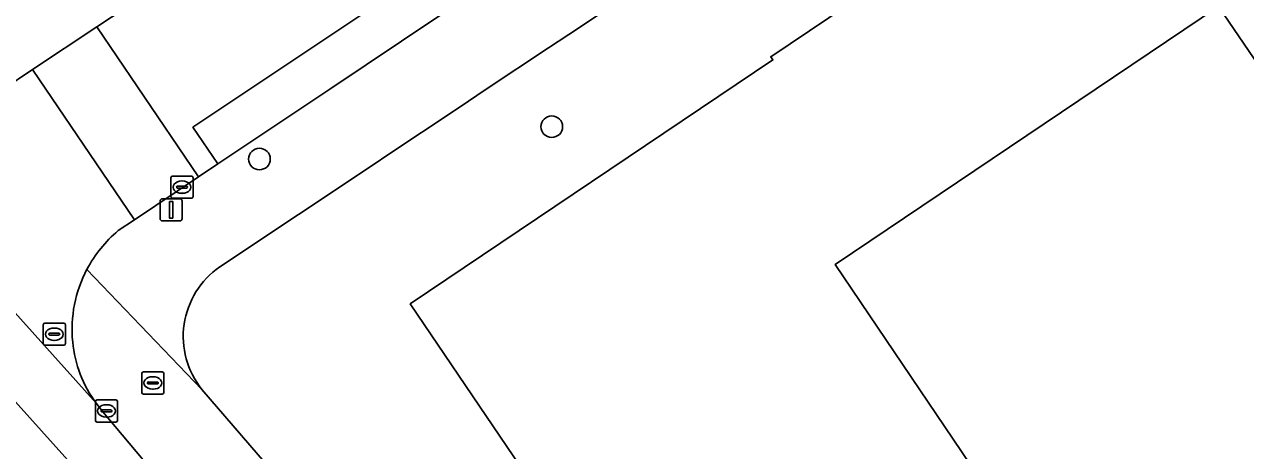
# Model space of a CAD drawing. Extents: x 161087 to 161926, y 382572 to 383873.
# Drawn here: x 161655.3 to 161710.4, y 382644.9 to 382664.1 of the extents above; entities that cross this region are included whole.
import ezdxf

# ---------------------------------------------------------------- set-up
doc = ezdxf.new("R2010")
doc.units = 0
for name, color, linetype in [('IMGEO_Boom', 7, 'Continuous'), ('IMGEO_Brandkraan', 7, 'Continuous'), ('IMGEO_Erf', 7, 'Continuous'), ('IMGEO_Kolk', 7, 'Continuous'), ('IMGEO_Lichtmast', 7, 'Continuous'), ('IMGEO_Pand', 7, 'Continuous'), ('IMGEO_Parkeervlak_open', 7, 'Continuous'), ('IMGEO_Rijbaan_lokaal_gesloten', 7, 'Continuous'), ('IMGEO_Rijbaan_lokaal_open', 7, 'Continuous'), ('IMGEO_Rioolput', 7, 'Continuous'), ('IMGEO_Voetpad_open', 7, 'Continuous')]:
    doc.layers.add(name, color=color, linetype=linetype)

msp = doc.modelspace()

# ---------------------------------------------------------------- linework, layer by layer
at = {"layer": 'IMGEO_Boom'}
for centre in [(161679.114, 382659.514), (161665.922, 382658.053)]:
    msp.add_circle(centre, 0.489, dxfattribs=at)
at = {"layer": 'IMGEO_Brandkraan'}
for p, q in [((161660.685, 382648.436), (161661.537, 382648.436)), ((161660.61, 382647.51), (161660.61, 382648.362)), ((161660.869, 382647.93), (161660.869, 382647.942)), ((161661.307, 382647.893), (161660.909, 382647.893)), ((161660.912, 382647.979), (161661.31, 382647.979)), ((161661.098, 382648.216), (161661.123, 382648.216)), ((161661.353, 382647.942), (161661.353, 382647.93)), ((161661.611, 382648.362), (161661.611, 382647.51)), ((161661.537, 382647.436), (161660.685, 382647.436)), ((161661.121, 382647.656), (161661.096, 382647.656))]:
    msp.add_line(p, q, dxfattribs=at)
for points in [[(161660.685, 382648.436), (161661.537, 382648.436)], [(161660.61, 382647.51), (161660.61, 382648.362)], [(161661.611, 382648.362), (161661.611, 382647.51)], [(161661.537, 382647.436), (161660.685, 382647.436)]]:
    msp.add_lwpolyline(points, dxfattribs=at)
for centre, radius, start, end in [((161660.687, 382648.36), 0.0765, 91.552, 178.448), ((161660.687, 382648.36), 0.0765, 91.552, 178.448), ((161661.535, 382648.36), 0.0765, 1.552, 88.448), ((161661.535, 382648.36), 0.0765, 1.552, 88.448), ((161660.909, 382647.939), 0.0403, 85.8775, 175.7526), ((161660.906, 382647.929), 0.0366, 178.938, 274.7102), ((161661.31, 382647.936), 0.043, 264.8664, 352.4533), ((161661.314, 382647.941), 0.0386, 1.7309, 96.639), ((161660.687, 382647.512), 0.0765, 181.552, 268.448), ((161660.687, 382647.512), 0.0765, 181.552, 268.448), ((161661.535, 382647.512), 0.0765, 271.552, 358.448), ((161661.535, 382647.512), 0.0765, 271.552, 358.448)]:
    msp.add_arc(centre, radius, start, end, dxfattribs=at)
for centre, major_axis, ratio, start_param, end_param in [((161661.097, 382647.936), (-0.387, 0.002), 0.722429, 4.712389, 7.853982), ((161661.122, 382647.936), (-0.39, 0.002), 0.717154, 1.570796, 4.712389)]:
    msp.add_ellipse(centre, major_axis=major_axis, ratio=ratio, start_param=start_param, end_param=end_param, dxfattribs=at)
at = {"layer": 'IMGEO_Erf'}
for points in [[(161735.255, 382701.021), (161732.962, 382699.466), (161731.689, 382698.619), (161728.763, 382696.666), (161727.938, 382696.115), (161725.531, 382694.508), (161718.244, 382689.485), (161701.091, 382677.661), (161701.029, 382677.802), (161699.806, 382676.99), (161692.19, 382671.902), (161685.571, 382667.484), (161684.546, 382666.8), (161679.878, 382663.684), (161678.967, 382663.076), (161676.16, 382661.202), (161674.931, 382660.382), (161671.581, 382658.146), (161671.236, 382657.915), (161664.134, 382653.175)], [(161715.388, 382659.714), (161715.213, 382659.599), (161715.065, 382659.813), (161715.235, 382659.927), (161712.849, 382663.468), (161711.028, 382662.242), (161709.203, 382664.95), (161691.894, 382653.285), (161705.616, 382632.96), (161708.777, 382628.279), (161708.895, 382628.104), (161709.59, 382627.074), (161709.708, 382626.9), (161704.022, 382623.425), (161704.187, 382623.185), (161742.576, 382646.789), (161760.971, 382658.101), (161760.61, 382659.053), (161759.351, 382662.367), (161759.169, 382662.845), (161745.752, 382698.169)], [(161679.583, 382641.37), (161672.727, 382651.507), (161689.091, 382662.531), (161688.997, 382662.671), (161720.365, 382683.794), (161720.728, 382683.254), (161722.721, 382684.597), (161724.341, 382682.191), (161722.345, 382680.847), (161724.856, 382677.117), (161723.424, 382676.152), (161735.976, 382657.583), (161736.092, 382657.661), (161736.443, 382657.138), (161736.26, 382657.015), (161738.5, 382653.672), (161738.683, 382653.795), (161741.783, 382649.168), (161741.678, 382649.096), (161742.234, 382648.258), (161741.213, 382647.581), (161741.875, 382646.56), (161729.232, 382638.832)], [(161663.329, 382647.645), (161683.298, 382624.442)]]:
    msp.add_lwpolyline(points, dxfattribs=at)
msp.add_arc((161666.296, 382650.037), 3.811, 124.568, 218.8673, dxfattribs=at)
at = {"layer": 'IMGEO_Kolk'}
for p, q in [((161661.929, 382656.357), (161661.929, 382657.209)), ((161662.004, 382657.283), (161662.856, 382657.283)), ((161662.93, 382657.209), (161662.93, 382656.357)), ((161662.188, 382656.777), (161662.188, 382656.789)), ((161662.626, 382656.74), (161662.228, 382656.74)), ((161662.231, 382656.826), (161662.629, 382656.826)), ((161662.417, 382657.063), (161662.442, 382657.063)), ((161662.672, 382656.789), (161662.672, 382656.777)), ((161662.856, 382656.283), (161662.004, 382656.283)), ((161662.44, 382656.503), (161662.415, 382656.503)), ((161658.523, 382646.245), (161658.523, 382647.097)), ((161658.598, 382647.171), (161659.45, 382647.171)), ((161659.011, 382646.951), (161659.036, 382646.951)), ((161659.524, 382647.097), (161659.524, 382646.245)), ((161658.782, 382646.665), (161658.782, 382646.677)), ((161659.22, 382646.628), (161658.822, 382646.628)), ((161658.825, 382646.714), (161659.223, 382646.714)), ((161659.034, 382646.391), (161659.009, 382646.391)), ((161659.266, 382646.677), (161659.266, 382646.665)), ((161659.45, 382646.171), (161658.598, 382646.171))]:
    msp.add_line(p, q, dxfattribs=at)
for points in [[(161661.929, 382656.357), (161661.929, 382657.209)], [(161662.004, 382657.283), (161662.856, 382657.283)], [(161662.93, 382657.209), (161662.93, 382656.357)], [(161662.856, 382656.283), (161662.004, 382656.283)], [(161658.523, 382646.245), (161658.523, 382647.097)], [(161658.598, 382647.171), (161659.45, 382647.171)], [(161659.524, 382647.097), (161659.524, 382646.245)], [(161659.45, 382646.171), (161658.598, 382646.171)]]:
    msp.add_lwpolyline(points, dxfattribs=at)
for centre, radius, start, end in [((161662.006, 382657.207), 0.0765, 91.552, 178.448), ((161662.006, 382657.207), 0.0765, 91.552, 178.448), ((161662.854, 382657.207), 0.0765, 1.552, 88.448), ((161662.854, 382657.207), 0.0765, 1.552, 88.448), ((161662.228, 382656.786), 0.0403, 85.8775, 175.7526), ((161662.225, 382656.776), 0.0366, 178.938, 274.7102), ((161662.629, 382656.783), 0.043, 264.8664, 352.4533), ((161662.633, 382656.788), 0.0386, 1.7309, 96.639), ((161662.006, 382656.359), 0.0765, 181.552, 268.448), ((161662.006, 382656.359), 0.0765, 181.552, 268.448), ((161662.854, 382656.359), 0.0765, 271.552, 358.448), ((161662.854, 382656.359), 0.0765, 271.552, 358.448), ((161658.6, 382647.095), 0.0765, 91.552, 178.448), ((161658.6, 382647.095), 0.0765, 91.552, 178.448), ((161659.448, 382647.095), 0.0765, 1.552, 88.448), ((161659.448, 382647.095), 0.0765, 1.552, 88.448), ((161658.6, 382646.247), 0.0765, 181.552, 268.448), ((161658.6, 382646.247), 0.0765, 181.552, 268.448), ((161658.822, 382646.674), 0.0403, 85.8775, 175.7526), ((161658.819, 382646.664), 0.0366, 178.938, 274.7102), ((161659.223, 382646.671), 0.043, 264.8664, 352.4533), ((161659.227, 382646.676), 0.0386, 1.7309, 96.639), ((161659.448, 382646.247), 0.0765, 271.552, 358.448), ((161659.448, 382646.247), 0.0765, 271.552, 358.448)]:
    msp.add_arc(centre, radius, start, end, dxfattribs=at)
for centre, major_axis, ratio, start_param, end_param in [((161662.416, 382656.783), (-0.387, 0.002), 0.722429, 4.712389, 7.853982), ((161662.441, 382656.783), (-0.39, 0.002), 0.717154, 1.570796, 4.712389), ((161659.01, 382646.671), (-0.387, 0.002), 0.722429, 4.712389, 7.853982), ((161659.035, 382646.671), (-0.39, 0.002), 0.717154, 1.570796, 4.712389)]:
    msp.add_ellipse(centre, major_axis=major_axis, ratio=ratio, start_param=start_param, end_param=end_param, dxfattribs=at)
at = {"layer": 'IMGEO_Lichtmast'}
for p, q in [((161661.441, 382655.36), (161661.441, 382656.16)), ((161661.441, 382656.16), (161661.441, 382655.36)), ((161661.541, 382656.26), (161662.331, 382656.26)), ((161662.331, 382656.26), (161661.541, 382656.26)), ((161662.431, 382656.16), (161662.431, 382655.36)), ((161662.431, 382655.36), (161662.431, 382656.16)), ((161662.331, 382655.26), (161661.541, 382655.26)), ((161661.541, 382655.26), (161662.331, 382655.26))]:
    msp.add_line(p, q, dxfattribs=at)
msp.add_lwpolyline([(161661.861, 382656.135), (161662.011, 382656.135), (161662.011, 382655.385), (161661.861, 382655.385), (161661.861, 382656.135)], dxfattribs=at)
for centre, start, end in [((161661.541, 382656.16), 90, 180), ((161661.541, 382656.16), 90, 180), ((161662.331, 382656.16), 0, 90), ((161662.331, 382656.16), 360, 90), ((161661.541, 382655.36), 180, 270), ((161661.541, 382655.36), 180, 270), ((161662.331, 382655.36), 270, 0), ((161662.331, 382655.36), 270, 0)]:
    msp.add_arc(centre, 0.1, start, end, dxfattribs=at)
at = {"layer": 'IMGEO_Pand'}
for points in [[(161729.232, 382638.832), (161741.875, 382646.56), (161741.213, 382647.581), (161742.234, 382648.258), (161741.678, 382649.096), (161741.783, 382649.168), (161738.683, 382653.795), (161738.5, 382653.672), (161736.26, 382657.015), (161736.443, 382657.138), (161736.092, 382657.661), (161735.976, 382657.583), (161723.424, 382676.152), (161724.856, 382677.117), (161722.345, 382680.847), (161724.341, 382682.191), (161722.721, 382684.597), (161720.728, 382683.254), (161720.365, 382683.794), (161688.997, 382662.671), (161689.091, 382662.531), (161672.727, 382651.507), (161679.583, 382641.37)], [(161705.616, 382632.96), (161691.894, 382653.285), (161709.203, 382664.95), (161711.028, 382662.242), (161712.849, 382663.468), (161715.235, 382659.927), (161715.065, 382659.813), (161715.213, 382659.599), (161715.388, 382659.714), (161717.772, 382656.174), (161715.947, 382654.943), (161718.252, 382651.528), (161719.25, 382652.202), (161721.93, 382648.232), (161720.935, 382647.56), (161721.21, 382647.154), (161721.371, 382647.263), (161724.029, 382643.326)]]:
    msp.add_lwpolyline(points, dxfattribs=at)
at = {"layer": 'IMGEO_Parkeervlak_open'}
msp.add_lwpolyline([(161688.094, 382674.073), (161686.973, 382675.729), (161685.938, 382675.035), (161680.939, 382671.625), (161675.735, 382668.065), (161662.924, 382659.486), (161664.046, 382657.83), (161669.097, 382661.212), (161673.973, 382664.478), (161676.856, 382666.409), (161682.067, 382669.974), (161687.058, 382673.378)], close=True, dxfattribs=at)
at = {"layer": 'IMGEO_Rijbaan_lokaal_gesloten'}
for points in [[(161709.816, 382586.053), (161680.185, 382618.886), (161643.825, 382659.427), (161627.635, 382677.479), (161586.909, 382721.287), (161583.729, 382724.844), (161582.233, 382726.427)], [(161643.825, 382659.427), (161680.185, 382618.886), (161709.816, 382586.053), (161711.27, 382588.243), (161708.423, 382590.72), (161708.255, 382590.889), (161707.678, 382591.51), (161706.14, 382593.165), (161704.614, 382594.867), (161699.125, 382600.989), (161695.676, 382604.795), (161691.858, 382608.899), (161691.059, 382609.76), (161687.909, 382613.153), (161687.765, 382613.317), (161684.88, 382616.608), (161683.888, 382617.699), (161681.202, 382620.653), (161676.251, 382625.901), (161661.238, 382643.793), (161658.863, 382646.624), (161658.558, 382647.024), (161645.804, 382661.238)]]:
    msp.add_lwpolyline(points, dxfattribs=at)
at = {"layer": 'IMGEO_Rijbaan_lokaal_open'}
for points in [[(161717.203, 382703.237), (161706.678, 382696.36), (161701.807, 382693.056), (161700.182, 382691.91), (161699.988, 382691.772), (161660.57, 382665.356), (161658.586, 382664.031), (161663.174, 382657.246), (161664.046, 382657.83), (161662.924, 382659.486), (161675.735, 382668.065), (161680.939, 382671.625), (161685.938, 382675.035), (161686.973, 382675.729), (161688.094, 382674.073), (161693.868, 382677.944), (161698.929, 382681.367), (161703.962, 382684.791), (161710.791, 382689.395), (161721.919, 382696.655), (161726.08, 382699.414), (161730.343, 382702.265)], [(161655.686, 382662.094), (161654.342, 382661.196)], [(161659.549, 382654.818), (161660.282, 382655.309), (161655.686, 382662.094)], [(161645.804, 382661.238), (161658.558, 382647.024)]]:
    msp.add_lwpolyline(points, dxfattribs=at)
msp.add_lwpolyline([(161658.586, 382664.031), (161655.686, 382662.094), (161660.282, 382655.309), (161663.174, 382657.246)], close=True, dxfattribs=at)
for centre, radius, start, end in [((161663.299, 382650.358), 5.827, 130.057, 152.2727), ((161663.288, 382650.353), 5.82, 152.1773, 185.599), ((161662.903, 382650.28), 5.429, 185.2302, 216.8476)]:
    msp.add_arc(centre, radius, start, end, dxfattribs=at)
at = {"layer": 'IMGEO_Rioolput'}
for p, q in [((161656.241, 382650.637), (161657.093, 382650.637)), ((161656.166, 382649.711), (161656.166, 382650.563)), ((161656.425, 382650.131), (161656.425, 382650.143)), ((161656.863, 382650.094), (161656.465, 382650.094)), ((161656.468, 382650.18), (161656.866, 382650.18)), ((161656.654, 382650.417), (161656.679, 382650.417)), ((161656.909, 382650.143), (161656.909, 382650.131)), ((161657.167, 382650.563), (161657.167, 382649.711)), ((161657.093, 382649.637), (161656.241, 382649.637)), ((161656.677, 382649.857), (161656.652, 382649.857))]:
    msp.add_line(p, q, dxfattribs=at)
for points in [[(161656.241, 382650.637), (161657.093, 382650.637)], [(161656.166, 382649.711), (161656.166, 382650.563)], [(161657.167, 382650.563), (161657.167, 382649.711)], [(161657.093, 382649.637), (161656.241, 382649.637)]]:
    msp.add_lwpolyline(points, dxfattribs=at)
for centre, radius, start, end in [((161656.243, 382650.561), 0.0765, 91.552, 178.448), ((161656.243, 382650.561), 0.0765, 91.552, 178.448), ((161657.091, 382650.561), 0.0765, 1.552, 88.448), ((161657.091, 382650.561), 0.0765, 1.552, 88.448), ((161656.465, 382650.14), 0.0403, 85.8775, 175.7526), ((161656.462, 382650.13), 0.0366, 178.938, 274.7102), ((161656.866, 382650.137), 0.043, 264.8664, 352.4533), ((161656.87, 382650.142), 0.0386, 1.7309, 96.639), ((161656.243, 382649.713), 0.0765, 181.552, 268.448), ((161656.243, 382649.713), 0.0765, 181.552, 268.448), ((161657.091, 382649.713), 0.0765, 271.552, 358.448), ((161657.091, 382649.713), 0.0765, 271.552, 358.448)]:
    msp.add_arc(centre, radius, start, end, dxfattribs=at)
for centre, major_axis, ratio, start_param, end_param in [((161656.653, 382650.137), (-0.387, 0.002), 0.722429, 4.712389, 7.853982), ((161656.678, 382650.137), (-0.39, 0.002), 0.717154, 1.570796, 4.712389)]:
    msp.add_ellipse(centre, major_axis=major_axis, ratio=ratio, start_param=start_param, end_param=end_param, dxfattribs=at)
at = {"layer": 'IMGEO_Voetpad_open'}
for points in [[(161740.078, 382708.641), (161738.609, 382707.751), (161734.831, 382705.246), (161734.718, 382705.171), (161731.947, 382703.33), (161730.343, 382702.265), (161730.62, 382701.85), (161726.357, 382698.999), (161726.08, 382699.414), (161721.919, 382696.655), (161710.791, 382689.395), (161703.962, 382684.791), (161698.929, 382681.367), (161693.868, 382677.944), (161688.094, 382674.073), (161687.058, 382673.378), (161682.067, 382669.974), (161676.856, 382666.409), (161673.973, 382664.478), (161669.097, 382661.212), (161664.046, 382657.83), (161663.174, 382657.246), (161660.282, 382655.309), (161659.549, 382654.818)], [(161664.134, 382653.175), (161671.236, 382657.915), (161671.581, 382658.146), (161674.931, 382660.382), (161676.16, 382661.202), (161678.967, 382663.076), (161679.878, 382663.684), (161684.546, 382666.8), (161685.571, 382667.484), (161692.19, 382671.902), (161699.806, 382676.99), (161701.029, 382677.802), (161701.091, 382677.661), (161718.244, 382689.485)], [(161654.342, 382661.196), (161655.686, 382662.094), (161658.586, 382664.031), (161660.57, 382665.356)], [(161683.298, 382624.442), (161663.329, 382647.645), (161658.141, 382653.069)], [(161658.141, 382653.069), (161663.329, 382647.645)], [(161658.558, 382647.024), (161658.863, 382646.624), (161661.238, 382643.793), (161676.251, 382625.901), (161681.202, 382620.653), (161683.888, 382617.699), (161684.741, 382618.476), (161691.942, 382610.568), (161691.059, 382609.76), (161691.858, 382608.899), (161695.676, 382604.795), (161699.125, 382600.989), (161704.614, 382594.867), (161704.983, 382595.204), (161708.047, 382591.847), (161707.678, 382591.51), (161708.255, 382590.889), (161708.423, 382590.72), (161711.27, 382588.243), (161711.463, 382588.091)]]:
    msp.add_lwpolyline(points, dxfattribs=at)
for centre, radius, start, end in [((161663.299, 382650.358), 5.827, 130.057, 152.2727), ((161663.288, 382650.353), 5.82, 152.1773, 185.599), ((161666.296, 382650.037), 3.811, 124.568, 218.8673), ((161662.903, 382650.28), 5.429, 185.2302, 216.8476)]:
    msp.add_arc(centre, radius, start, end, dxfattribs=at)

doc.saveas('drawing.dxf')
